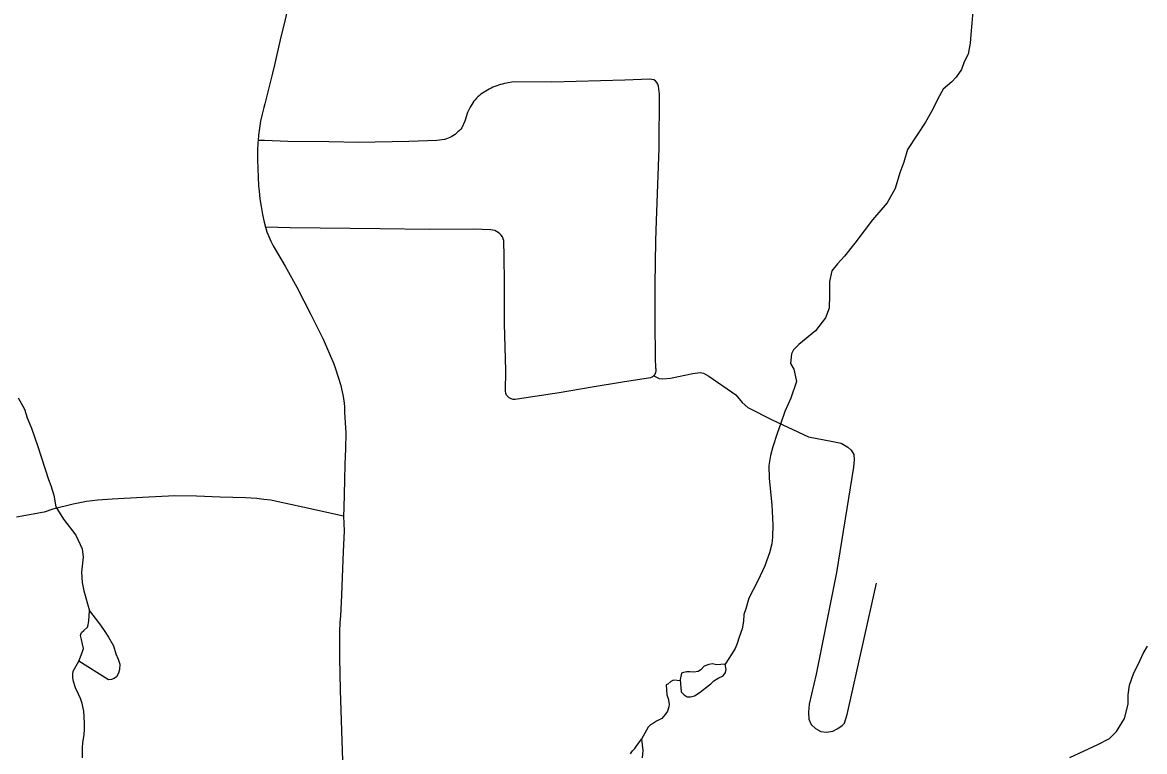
# Model space of a CAD drawing. Extents: x -19 to 366, y -4 to 359.
# Drawn here: x 140.416 to 141.603, y 189.515 to 190.286 of the extents above; entities that cross this region are included whole.
import ezdxf

# ---------------------------------------------------------------- set-up
doc = ezdxf.new("R2010")
doc.units = 0
for name, color, linetype in [('R_ROW', 7, 'Continuous'), ('R_ROW Annot', 7, 'Continuous'), ('R_Temp Easement', 7, 'Continuous'), ('Sheet Fence', 7, 'Continuous')]:
    doc.layers.add(name, color=color, linetype=linetype)

msp = doc.modelspace()

# ---------------------------------------------------------------- linework, layer by layer
at = {"layer": 'R_ROW'}
for points in [[(140.6965, 190.3023), (140.6935, 190.2897), (140.6885, 190.2682), (140.6841, 190.2495), (140.6826, 190.2429), (140.6802, 190.2329), (140.6777, 190.2229), (140.6721, 190.2002), (140.671, 190.1964), (140.6692, 190.1893), (140.6677, 190.182), (140.6664, 190.1747), (140.6655, 190.1673), (140.665, 190.1617)], [(141.0858, 189.9203), (141.0855, 189.9317), (141.0853, 189.9699), (141.0852, 190.009), (141.0858, 190.0556), (141.0868, 190.0765), (141.0895, 190.1536), (141.09, 190.2105), (141.0886, 190.219), (141.0881, 190.2211), (141.0871, 190.2229), (141.0856, 190.2245), (141.0838, 190.2256), (141.0818, 190.2262), (141.0797, 190.2263), (141.0531, 190.2253), (140.9759, 190.2233), (140.9352, 190.2236), (140.9278, 190.2221), (140.9257, 190.2218), (140.9236, 190.2213), (140.9216, 190.2208), (140.9194, 190.2201), (140.9175, 190.2195), (140.9155, 190.2187), (140.9135, 190.2178), (140.9116, 190.2169), (140.9097, 190.2159), (140.9079, 190.2148), (140.9061, 190.2138), (140.9043, 190.2128), (140.9026, 190.2116), (140.9009, 190.2104), (140.8992, 190.2091), (140.8977, 190.2077), (140.8962, 190.2063), (140.8948, 190.2047), (140.8935, 190.2031), (140.8922, 190.2014), (140.8894, 190.1967), (140.8868, 190.1911), (140.8837, 190.1821), (140.8807, 190.1751), (140.8794, 190.1735), (140.878, 190.172), (140.8765, 190.1706), (140.875, 190.1692), (140.8734, 190.1679), (140.8717, 190.1668), (140.87, 190.1657), (140.8681, 190.1648), (140.8663, 190.1639), (140.8644, 190.1632), (140.8624, 190.1625), (140.8543, 190.1617), (140.8246, 190.1605), (140.7711, 190.1595), (140.7397, 190.1601), (140.6966, 190.1606), (140.6719, 190.1614), (140.665, 190.1617)], [(140.665, 190.1617), (140.6648, 190.1595), (140.6645, 190.1503), (140.6644, 190.1412), (140.6646, 190.132), (140.665, 190.1228), (140.6656, 190.1137), (140.666, 190.1081), (140.6669, 190.0998), (140.6681, 190.0916), (140.6696, 190.0834), (140.6714, 190.0753), (140.6728, 190.0699)], [(140.6728, 190.0699), (140.6744, 190.065), (140.6763, 190.06), (140.6786, 190.055), (140.6811, 190.0501), (140.6936, 190.0287), (140.7059, 190.0064), (140.7209, 189.9775), (140.734, 189.9514), (140.7451, 189.9253), (140.747, 189.9201), (140.7498, 189.9113), (140.7524, 189.9025), (140.7534, 189.8987), (140.7546, 189.8926), (140.7556, 189.8864), (140.7563, 189.8802), (140.7566, 189.8739), (140.7577, 189.8524), (140.7574, 189.8354), (140.7569, 189.8191), (140.7565, 189.8023), (140.7556, 189.773), (140.7554, 189.7642)], [(141.0858, 189.9203), (141.0861, 189.918), (141.0857, 189.916), (141.0849, 189.9141), (141.0837, 189.9125), (141.0821, 189.9113), (141.0803, 189.9104), (141.0507, 189.9058), (141.0186, 189.9005), (140.9838, 189.8946), (140.9391, 189.888), (140.937, 189.8876), (140.9349, 189.8877), (140.9328, 189.8882), (140.9309, 189.8892), (140.9293, 189.8906), (140.928, 189.8923), (140.9272, 189.8942), (140.9268, 189.8963), (140.9272, 189.9181), (140.9258, 189.9676), (140.9257, 190.0118), (140.9255, 190.0386), (140.9251, 190.0557), (140.9244, 190.0577), (140.9235, 190.0596), (140.9223, 190.0614), (140.9209, 190.0629), (140.9192, 190.0643), (140.9174, 190.0654), (140.9155, 190.0662), (140.9135, 190.0668), (140.9114, 190.0671), (140.893, 190.0677), (140.8459, 190.0675), (140.7941, 190.068), (140.699, 190.0692), (140.6728, 190.0699)], [(140.7554, 189.7642), (140.7122, 189.7736), (140.6864, 189.7792), (140.6786, 189.7812), (140.6712, 189.7818), (140.6635, 189.7828), (140.6516, 189.7835), (140.6248, 189.7844), (140.5999, 189.7852), (140.5769, 189.7855), (140.5428, 189.7838), (140.5104, 189.7823), (140.4955, 189.7809), (140.4835, 189.7797), (140.4764, 189.7781), (140.4694, 189.777), (140.4479, 189.7714), (140.4387, 189.7685), (140.4093, 189.7632)], [(140.7554, 189.7642), (140.756, 189.7486), (140.7551, 189.7264), (140.7538, 189.6997), (140.7532, 189.6807), (140.7521, 189.6585), (140.7515, 189.6515), (140.7512, 189.642), (140.7512, 189.6142), (140.7517, 189.58), (140.7543, 189.5052)]]:
    msp.add_lwpolyline(points, dxfattribs=at)
at = {"layer": 'R_ROW Annot'}
msp.add_lwpolyline([(141.0838, 189.9127), (141.0895, 189.9097), (141.0933, 189.9094), (141.1013, 189.91), (141.125, 189.9152), (141.1327, 189.9161), (141.1365, 189.9155), (141.142, 189.9123), (141.1708, 189.8924), (141.1772, 189.8844), (141.1833, 189.879), (141.2092, 189.8662), (141.2476, 189.8482), (141.2732, 189.8431), (141.2822, 189.8415), (141.2892, 189.8373), (141.2928, 189.8338), (141.2956, 189.8293), (141.296, 189.8239), (141.295, 189.8159), (141.2772, 189.7047), (141.2555, 189.5971), (141.2484, 189.5651), (141.2475, 189.5568), (141.2479, 189.5494), (141.2505, 189.5436), (141.2549, 189.5394), (141.2607, 189.5364), (141.2666, 189.5358), (141.2732, 189.5368), (141.2785, 189.5396), (141.2832, 189.5426), (141.2856, 189.5453), (141.2885, 189.5543), (141.3051, 189.6283), (141.3195, 189.6932)], dxfattribs=at)
at = {"layer": 'R_Temp Easement'}
for points in [[(141.4215, 190.2985), (141.4203, 190.2856), (141.4195, 190.2738), (141.4187, 190.2645), (141.4165, 190.2529), (141.4124, 190.2448), (141.4094, 190.2368), (141.4037, 190.2287), (141.3991, 190.2237), (141.3902, 190.2157), (141.3844, 190.2055), (141.3792, 190.1946), (141.3712, 190.1811), (141.3624, 190.1675), (141.3524, 190.1519), (141.3483, 190.1387), (141.3443, 190.1274), (141.3392, 190.1108), (141.3308, 190.0955), (141.3154, 190.0777), (141.3066, 190.0659), (141.2967, 190.0528), (141.2857, 190.0393), (141.2783, 190.0311), (141.2724, 190.0236), (141.2698, 190.0124), (141.2696, 189.9981), (141.2694, 189.9841), (141.2654, 189.974), (141.255, 189.9601), (141.2374, 189.9458), (141.2317, 189.94), (141.2297, 189.936), (141.2286, 189.9255), (141.2319, 189.9195), (141.2349, 189.9067), (141.229, 189.8891), (141.2226, 189.875), (141.2183, 189.8625), (141.2144, 189.8516), (141.2098, 189.8375), (141.2074, 189.8285), (141.2056, 189.8177), (141.2059, 189.804), (141.2088, 189.776), (141.2099, 189.755), (141.2094, 189.7421), (141.2086, 189.7349), (141.2062, 189.7253), (141.2012, 189.7116), (141.194, 189.6957), (141.1844, 189.6775), (141.1813, 189.6662), (141.1792, 189.6603), (141.1786, 189.6532), (141.1774, 189.6451), (141.1741, 189.6363), (141.1719, 189.6296), (141.17, 189.6242), (141.1665, 189.6185), (141.1592, 189.6077)], [(140.4109, 189.8894), (140.4179, 189.8774), (140.4206, 189.868), (140.4252, 189.8571), (140.4317, 189.8379), (140.4431, 189.8029), (140.4457, 189.7965), (140.4487, 189.7863), (140.4511, 189.7741), (140.4589, 189.7611), (140.4722, 189.744), (140.4789, 189.7295), (140.4797, 189.7208), (140.4788, 189.7111), (140.4782, 189.7049), (140.4788, 189.6941), (140.4805, 189.6852), (140.4867, 189.6641)], [(140.4751, 189.6106), (140.4787, 189.62), (140.4802, 189.6242), (140.4791, 189.6289), (140.4781, 189.6338), (140.4771, 189.638), (140.4781, 189.641), (140.4807, 189.6432), (140.4844, 189.6468), (140.4853, 189.6493), (140.486, 189.6533), (140.4867, 189.6641), (140.497, 189.6501), (140.5015, 189.6441), (140.5067, 189.6361), (140.5118, 189.6271), (140.5145, 189.6184), (140.5168, 189.613), (140.5187, 189.6075), (140.5182, 189.602), (140.5173, 189.5982), (140.5151, 189.5942), (140.5125, 189.5924), (140.5097, 189.5912), (140.5067, 189.591)], [(141.5241, 189.5087), (141.5538, 189.5226), (141.566, 189.5288), (141.5734, 189.5365), (141.5819, 189.5502), (141.5857, 189.5653), (141.5859, 189.5753), (141.5873, 189.5854), (141.5918, 189.5984), (141.597, 189.6086), (141.6019, 189.6189), (141.6064, 189.6266)], [(140.4791, 189.5084), (140.4792, 189.5192), (140.4795, 189.5249), (140.4808, 189.5327), (140.4813, 189.5388), (140.4813, 189.5457), (140.4806, 189.558), (140.4787, 189.5659), (140.4769, 189.5712), (140.4749, 189.5757), (140.4717, 189.5826), (140.4695, 189.5892), (140.469, 189.5932), (140.4688, 189.5971), (140.4693, 189.6002), (140.4751, 189.6106)], [(140.5067, 189.591), (140.4751, 189.6106)], [(141.1592, 189.6077), (141.15, 189.6069), (141.146, 189.6078), (141.1419, 189.6073), (141.137, 189.6053), (141.1337, 189.6016), (141.1307, 189.6), (141.126, 189.599), (141.1218, 189.5996), (141.1188, 189.5996), (141.1152, 189.5989), (141.113, 189.5981), (141.1126, 189.5964), (141.1118, 189.5914), (141.1129, 189.5782), (141.1158, 189.575), (141.1192, 189.5732), (141.1226, 189.5729), (141.1268, 189.5741), (141.1329, 189.5779), (141.1381, 189.5822), (141.144, 189.5867), (141.1472, 189.5898), (141.152, 189.5927), (141.1571, 189.5953), (141.1598, 189.5988), (141.1603, 189.602), (141.1592, 189.6077)], [(141.1119, 189.5899), (141.1045, 189.5907), (141.1019, 189.5891), (141.0987, 189.5864), (141.097, 189.5858), (141.0976, 189.5752), (141.0989, 189.5712), (141.0999, 189.5654), (141.0996, 189.5623), (141.0982, 189.5579), (141.0957, 189.5543), (141.0924, 189.5502), (141.0868, 189.5473), (141.0834, 189.5451), (141.0804, 189.5433), (141.0778, 189.541), (141.0708, 189.5283)], [(141.059, 189.5129), (141.0612, 189.5158), (141.0636, 189.5183), (141.0651, 189.5206), (141.0708, 189.5283), (141.0722, 189.5162), (141.0716, 189.5086)]]:
    msp.add_lwpolyline(points, dxfattribs=at)
at = {"layer": 'Sheet Fence'}
for points in [[(146.7783, 1.697), (146.5788, 10.3131), (146.3785, 18.9294), (146.1776, 27.5458), (145.9759, 36.1624), (145.7736, 44.7791), (145.5705, 53.396), (145.3668, 62.013), (145.1624, 70.6301), (144.9572, 79.2474), (144.7514, 87.8648), (144.5449, 96.4823), (144.3377, 105.1), (144.1299, 113.7179), (143.9213, 122.3359), (143.712, 130.954), (143.5021, 139.5723), (143.2915, 148.1907), (143.0802, 156.8092), (142.8682, 165.4279), (142.6555, 174.0468), (142.4422, 182.6658), (142.2282, 191.2849), (142.0135, 199.9042), (141.7981, 208.5236), (141.582, 217.1432), (141.3653, 225.7629), (141.1479, 234.3828), (140.9298, 243.0028), (140.711, 251.623), (140.4916, 260.2433), (140.2715, 268.8638), (140.0508, 277.4844), (139.8293, 286.1051), (139.6072, 294.726), (139.3845, 303.3471), (139.161, 311.9683), (138.937, 320.5896), (138.7122, 329.2111), (138.4868, 337.8328), (138.2607, 346.4546)], [(0, 189.5162), (7.1121, 189.5206), (14.2243, 189.5339), (21.3364, 189.556), (28.4484, 189.5869), (35.5605, 189.6267), (42.6725, 189.6754), (49.7844, 189.7329), (56.8962, 189.7992), (64.0079, 189.8744), (71.1196, 189.9584), (78.2311, 190.0512), (85.3425, 190.1529), (92.4538, 190.2635), (99.5649, 190.3829), (106.6759, 190.5111), (113.7867, 190.6482), (120.8974, 190.7941), (128.0078, 190.9489), (135.1181, 191.1125), (142.2282, 191.2849), (149.338, 191.4662), (156.4476, 191.6563), (163.5569, 191.8553), (170.666, 192.0631), (177.7749, 192.2798), (184.8835, 192.5053), (191.9917, 192.7396), (199.0997, 192.9828), (206.2074, 193.2348), (213.3147, 193.4956), (220.4218, 193.7653), (227.5285, 194.0438), (234.6348, 194.3312), (241.7408, 194.6274), (248.8464, 194.9324), (255.9516, 195.2463), (263.0564, 195.569), (270.1608, 195.9005), (277.2648, 196.2409), (284.3683, 196.5901), (291.4715, 196.9481), (298.5741, 197.315), (305.6763, 197.6907), (312.7781, 198.0753), (319.8793, 198.4686), (326.9801, 198.8708), (334.0804, 199.2818), (341.1801, 199.7017)], [(0, 180.8999), (7.1228, 180.9044), (14.2457, 180.9176), (21.3685, 180.9397), (28.4912, 180.9706), (35.614, 181.0103), (42.7366, 181.0589), (49.8592, 181.1163), (56.9818, 181.1825), (64.1042, 181.2575), (71.2266, 181.3414), (78.3488, 181.4341), (85.4709, 181.5357), (92.5929, 181.646), (99.7147, 181.7652), (106.8364, 181.8933), (113.9579, 182.0301), (121.0793, 182.1758), (128.2005, 182.3303), (135.3214, 182.4936), (142.4422, 182.6658), (149.5627, 182.8468), (156.683, 183.0366), (163.8031, 183.2352), (170.9229, 183.4427), (178.0425, 183.659), (185.1617, 183.8841), (192.2807, 184.1181), (199.3994, 184.3608), (206.5178, 184.6124), (213.6359, 184.8728), (220.7537, 185.1421), (227.8711, 185.4201), (234.9881, 185.707), (242.1048, 186.0027), (249.2212, 186.3073), (256.3371, 186.6206), (263.4526, 186.9428), (270.5678, 187.2738), (277.6825, 187.6136), (284.7968, 187.9622), (291.9107, 188.3197), (299.0241, 188.6859), (306.1371, 189.061), (313.2495, 189.4449), (320.3615, 189.8377), (327.4731, 190.2392), (334.5841, 190.6495), (341.6946, 191.0687)]]:
    msp.add_spline(points, degree=3, dxfattribs=at)

doc.saveas('drawing.dxf')
